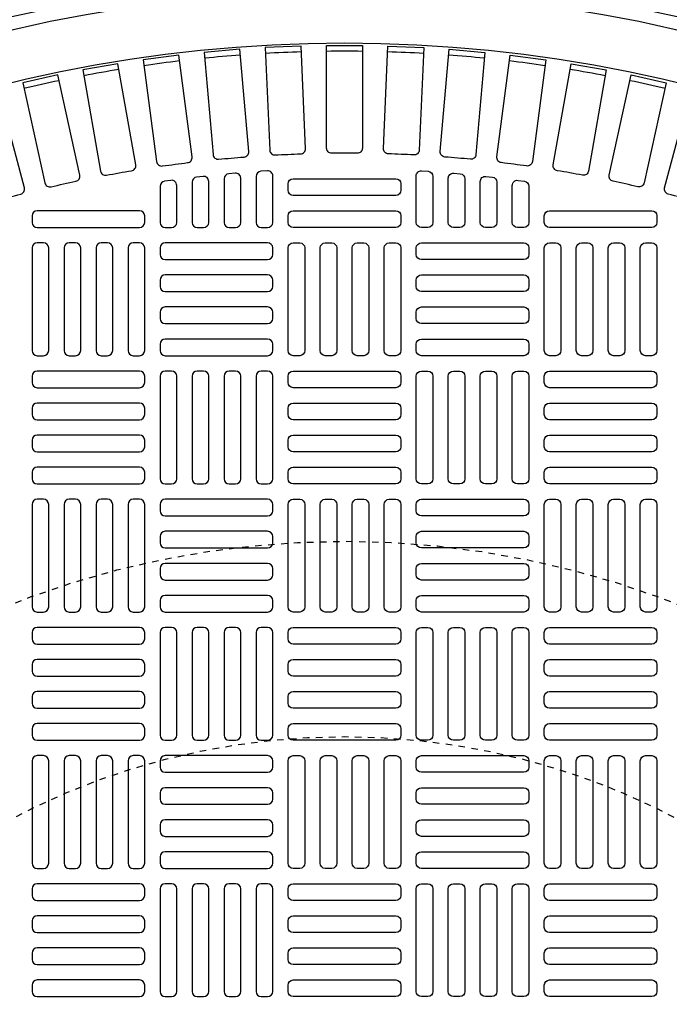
# Model space of a CAD drawing. Extents: x -169 to 6736, y -208 to 3022.
# Tile 629 of 656: x 5957 to 5967, y 1486 to 1501. Entities that reach past the tile are written whole.
import ezdxf

# ---------------------------------------------------------------- set-up
doc = ezdxf.new("R2010")
doc.units = 0
doc.header["$MEASUREMENT"] = 0
doc.linetypes.add('HIDDEN2', pattern=[0.28125, 0.1875, -0.09375])
doc.layers.get('DEFPOINTS').update_dxf_attribs({"linetype": 'CONTINUOUS'})
for name, color, linetype in [('TANK-MANHOLE-COVER-40', 2, 'CONTINUOUS'), ('TANK-MANHOLE-COVER-HATCH-40', 252, 'CONTINUOUS'), ('TANK-SLOPE', 3, 'CONTINUOUS')]:
    doc.layers.add(name, color=color, linetype=linetype)

msp = doc.modelspace()

# ---------------------------------------------------------------- linework, layer by layer
at = {"layer": 'DEFPOINTS', "color": 8, "linetype": 'HIDDEN2', "ltscale": 0.125}
msp.add_circle((5962.40346, 1479.01916), 14, dxfattribs=at)
msp.add_circle((5962.40346, 1479.01916), 14, dxfattribs=at)
at = {"layer": 'DEFPOINTS', "color": 8, "linetype": 'HIDDEN2', "ltscale": 0.5}
msp.add_circle((5962.40346, 1479.01916), 11, dxfattribs=at)
msp.add_circle((5962.40346, 1479.01916), 11, dxfattribs=at)
at = {"layer": 'TANK-MANHOLE-COVER-40', "color": 4, "linetype": 'Continuous'}
msp.add_circle((5962.40422, 1479.01916), 22.63902, dxfattribs=at)
at = {"layer": 'TANK-MANHOLE-COVER-40', "color": 1, "linetype": 'Continuous'}
msp.add_circle((5962.40422, 1479.01916), 22.44094, dxfattribs=at)
at = {"layer": 'TANK-MANHOLE-COVER-40', "color": 2, "linetype": 'Continuous'}
msp.add_circle((5962.40422, 1479.01916), 21.65354, dxfattribs=at)
at = {"layer": 'TANK-MANHOLE-COVER-HATCH-40', "linetype": 'Continuous'}
for points in [[(5960.46929, 1498.88578, -0.00491171), (5960.85995, 1498.91996, 0.41709369), (5960.9323, 1499.00533), (5960.79497, 1500.5751), (5960.24588, 1500.52706), (5960.38322, 1498.95729, 0.41709369), (5960.46929, 1498.88578)], [(5961.3377, 1498.95128, -0.00491171), (5961.72949, 1498.96838, 0.41709369), (5961.80549, 1499.05051), (5961.73675, 1500.62478), (5961.1861, 1500.60074), (5961.25483, 1499.02647, 0.41709369), (5961.3377, 1498.95128)], [(5962.6003, 1498.97883, 0.00491171), (5962.20815, 1498.97883, -0.41709369), (5962.12863, 1499.05756), (5962.12863, 1500.63333), (5962.67981, 1500.63333), (5962.67981, 1499.05756, -0.41709369), (5962.6003, 1498.97883)], [(5963.47074, 1498.95128, 0.00491171), (5963.07896, 1498.96838, -0.41709369), (5963.00296, 1499.05051), (5963.07169, 1500.62478), (5963.62235, 1500.60074), (5963.55361, 1499.02647, -0.41709369), (5963.47074, 1498.95128)], [(5964.33915, 1498.88578, 0.00491171), (5963.94849, 1498.91996, -0.41709369), (5963.87614, 1499.00533), (5964.01348, 1500.5751), (5964.56256, 1500.52706), (5964.42523, 1498.95729, -0.41709369), (5964.33915, 1498.88578)], [(5959.60456, 1498.78248, -0.00491171), (5959.99336, 1498.83366, 0.41709369), (5960.06192, 1498.9221), (5959.85624, 1500.48439), (5959.30978, 1500.41245), (5959.51545, 1498.85016, 0.41709369), (5959.60456, 1498.78248)], [(5965.20388, 1498.78248, 0.00491171), (5964.81508, 1498.83366, -0.41709369), (5964.74653, 1498.9221), (5964.95221, 1500.48439), (5965.49867, 1500.41245), (5965.29299, 1498.85016, -0.41709369), (5965.20388, 1498.78248)], [(5958.74517, 1498.64155, -0.00491171), (5959.13136, 1498.70964, 0.41709369), (5959.196, 1498.80099), (5958.92237, 1500.35282), (5958.37956, 1500.25711), (5958.65319, 1498.70528, 0.41709369), (5958.74517, 1498.64155)], [(5966.06328, 1498.64155, 0.00491171), (5965.67709, 1498.70964, -0.41709369), (5965.61245, 1498.80099), (5965.88608, 1500.35282), (5966.42889, 1500.25711), (5966.15526, 1498.70528, -0.41709369), (5966.06328, 1498.64155)], [(5957.89273, 1498.46326, -0.00491171), (5958.27559, 1498.54814, 0.41709369), (5958.33618, 1498.64222), (5957.99512, 1500.18064), (5957.457, 1500.06134), (5957.79806, 1498.52292, 0.41709369), (5957.89273, 1498.46326)], [(5966.91572, 1498.46326, 0.00491171), (5966.53286, 1498.54814, -0.41709369), (5966.47227, 1498.64222), (5966.81333, 1500.18064), (5967.35144, 1500.06134), (5967.01039, 1498.52292, -0.41709369), (5966.91572, 1498.46326)], [(5957.04889, 1498.24797, -0.00491171), (5957.42768, 1498.34947, 0.41709369), (5957.4841, 1498.4461), (5957.07626, 1499.96818), (5956.54386, 1499.82552), (5956.9517, 1498.30344, 0.41709369), (5957.04889, 1498.24797)], [(5967.75956, 1498.24797, 0.00491171), (5967.38077, 1498.34947, -0.41709369), (5967.32434, 1498.4461), (5967.73218, 1499.96818), (5968.26458, 1499.82552), (5967.85674, 1498.30344, -0.41709369), (5967.75956, 1498.24797)]]:
    msp.add_lwpolyline(points, format="xyb", dxfattribs=at)
for points in [[(5961.22312, 1497.83806, 0.41421356), (5961.30186, 1497.9168), (5961.30186, 1498.62893, 0.43261554), (5961.21821, 1498.70751), (5961.11978, 1498.70136, 0.39604796), (5961.04596, 1498.62277), (5961.04596, 1497.9168), (5961.04596, 1497.9168, 0.41421356), (5961.1247, 1497.83806), (5961.22312, 1497.83806)], [(5963.58533, 1497.83806, -0.41421356), (5963.50659, 1497.9168), (5963.50659, 1498.62893, -0.43261554), (5963.59024, 1498.70751), (5963.68866, 1498.70136, -0.39604796), (5963.76249, 1498.62277), (5963.76249, 1497.9168), (5963.76249, 1497.9168, -0.41421356), (5963.68375, 1497.83806), (5963.58533, 1497.83806)], [(5959.74674, 1497.83806, 0.41421356), (5959.82548, 1497.9168), (5959.82548, 1498.48387, 0.45513358), (5959.73594, 1498.56187), (5959.63751, 1498.54823, 0.37444426), (5959.56958, 1498.47024), (5959.56958, 1497.9168), (5959.56958, 1497.9168, 0.41421356), (5959.64832, 1497.83806), (5959.74674, 1497.83806)], [(5960.23887, 1497.83806, 0.41421356), (5960.31761, 1497.9168), (5960.31761, 1498.54475, 0.44756586), (5960.23003, 1498.62299), (5960.1316, 1498.61187, 0.38162971), (5960.0617, 1498.53363), (5960.0617, 1497.9168), (5960.0617, 1497.9168, 0.41421356), (5960.14044, 1497.83806), (5960.23887, 1497.83806)], [(5960.731, 1497.83806, 0.41421356), (5960.80974, 1497.9168), (5960.80974, 1498.59307, 0.44006189), (5960.72412, 1498.67151), (5960.62569, 1498.66288, 0.3888292), (5960.55383, 1498.58444), (5960.55383, 1497.9168), (5960.55383, 1497.9168, 0.41421356), (5960.63257, 1497.83806), (5960.731, 1497.83806)], [(5961.53808, 1498.50735, -0.41421356), (5961.61682, 1498.58609), (5963.19163, 1498.58609, -0.41421356), (5963.27037, 1498.50735), (5963.27037, 1498.40892, -0.41421356), (5963.19163, 1498.33018), (5961.61682, 1498.33018, -0.41421356), (5961.53808, 1498.40892)], [(5964.07745, 1497.83806, -0.41421356), (5963.99871, 1497.9168), (5963.99871, 1498.59307, -0.44006189), (5964.08433, 1498.67151), (5964.18275, 1498.66288, -0.3888292), (5964.25462, 1498.58444), (5964.25462, 1497.9168), (5964.25462, 1497.9168, -0.41421356), (5964.17588, 1497.83806), (5964.07745, 1497.83806)], [(5964.56958, 1497.83806, -0.41421356), (5964.49084, 1497.9168), (5964.49084, 1498.54475, -0.44756586), (5964.57842, 1498.62299), (5964.67684, 1498.61187, -0.38162971), (5964.74674, 1498.53363), (5964.74674, 1497.9168), (5964.74674, 1497.9168, -0.41421356), (5964.668, 1497.83806), (5964.56958, 1497.83806)], [(5965.0617, 1497.83806, -0.41421356), (5964.98296, 1497.9168), (5964.98296, 1498.48387, -0.45513358), (5965.07251, 1498.56187), (5965.17093, 1498.54823, -0.37444426), (5965.23887, 1498.47024), (5965.23887, 1497.9168), (5965.23887, 1497.9168, -0.41421356), (5965.16013, 1497.83806), (5965.0617, 1497.83806)], [(5959.33336, 1498.01522, 0.41421356), (5959.25462, 1498.09396), (5957.67981, 1498.09396, 0.41421356), (5957.60107, 1498.01522), (5957.60107, 1497.9168, 0.41421356), (5957.67981, 1497.83806), (5959.25462, 1497.83806, 0.41421356), (5959.33336, 1497.9168)], [(5961.53808, 1498.01522, -0.41421356), (5961.61682, 1498.09396), (5963.19163, 1498.09396, -0.41421356), (5963.27037, 1498.01522), (5963.27037, 1497.9168, -0.41421356), (5963.19163, 1497.83806), (5961.61682, 1497.83806, -0.41421356), (5961.53808, 1497.9168)], [(5965.47509, 1498.01522, -0.41421356), (5965.55383, 1498.09396), (5967.12863, 1498.09396, -0.41421356), (5967.20737, 1498.01522), (5967.20737, 1497.9168, -0.41421356), (5967.12863, 1497.83806), (5965.55383, 1497.83806, -0.41421356), (5965.47509, 1497.9168)]]:
    msp.add_lwpolyline(points, format="xyb", close=True, dxfattribs=at)
at = {"layer": 'TANK-MANHOLE-COVER-HATCH-40', "linetype": 'Continuous', "flags": 128}
for points in [[(5957.77824, 1495.86955, 0.41421356), (5957.85698, 1495.94829), (5957.85698, 1497.5231, 0.41421356), (5957.77824, 1497.60184), (5957.67981, 1497.60184, 0.41421356), (5957.60107, 1497.5231), (5957.60107, 1495.94829, 0.41421356), (5957.67981, 1495.86955)], [(5958.27037, 1495.86955, 0.41421356), (5958.34911, 1495.94829), (5958.34911, 1497.5231, 0.41421356), (5958.27037, 1497.60184), (5958.17194, 1497.60184, 0.41421356), (5958.0932, 1497.5231), (5958.0932, 1495.94829, 0.41421356), (5958.17194, 1495.86955)], [(5958.76249, 1495.86955, 0.41421356), (5958.84123, 1495.94829), (5958.84123, 1497.5231, 0.41421356), (5958.76249, 1497.60184), (5958.66407, 1497.60184, 0.41421356), (5958.58533, 1497.5231), (5958.58533, 1495.94829, 0.41421356), (5958.66407, 1495.86955)], [(5959.25462, 1495.86955, 0.41421356), (5959.33336, 1495.94829), (5959.33336, 1497.5231, 0.41421356), (5959.25462, 1497.60184), (5959.15619, 1497.60184, 0.41421356), (5959.07745, 1497.5231), (5959.07745, 1495.94829, 0.41421356), (5959.15619, 1495.86955)], [(5959.56958, 1497.42467, 0.41421356), (5959.64832, 1497.34593), (5961.22312, 1497.34593, 0.41421356), (5961.30186, 1497.42467), (5961.30186, 1497.5231, 0.41421356), (5961.22312, 1497.60184), (5959.64832, 1497.60184, 0.41421356), (5959.56958, 1497.5231)], [(5961.61682, 1495.86955, -0.41421356), (5961.53808, 1495.94829), (5961.53808, 1497.5231, -0.41421356), (5961.61682, 1497.60184), (5961.71525, 1497.60184, -0.41421356), (5961.79399, 1497.5231), (5961.79399, 1495.94829, -0.41421356), (5961.71525, 1495.86955)], [(5962.10895, 1495.86955, -0.41421356), (5962.03021, 1495.94829), (5962.03021, 1497.5231, -0.41421356), (5962.10895, 1497.60184), (5962.20737, 1497.60184, -0.41421356), (5962.28611, 1497.5231), (5962.28611, 1495.94829, -0.41421356), (5962.20737, 1495.86955)], [(5962.60107, 1495.86955, -0.41421356), (5962.52233, 1495.94829), (5962.52233, 1497.5231, -0.41421356), (5962.60107, 1497.60184), (5962.6995, 1497.60184, -0.41421356), (5962.77824, 1497.5231), (5962.77824, 1495.94829, -0.41421356), (5962.6995, 1495.86955)], [(5963.0932, 1495.86955, -0.41421356), (5963.01446, 1495.94829), (5963.01446, 1497.5231, -0.41421356), (5963.0932, 1497.60184), (5963.19163, 1497.60184, -0.41421356), (5963.27037, 1497.5231), (5963.27037, 1495.94829, -0.41421356), (5963.19163, 1495.86955)], [(5965.23887, 1497.42467, -0.41421356), (5965.16013, 1497.34593), (5963.58533, 1497.34593, -0.41421356), (5963.50659, 1497.42467), (5963.50659, 1497.5231, -0.41421356), (5963.58533, 1497.60184), (5965.16013, 1497.60184, -0.41421356), (5965.23887, 1497.5231)], [(5965.55383, 1495.86955, -0.41421356), (5965.47509, 1495.94829), (5965.47509, 1497.5231, -0.41421356), (5965.55383, 1497.60184), (5965.65226, 1497.60184, -0.41421356), (5965.731, 1497.5231), (5965.731, 1495.94829, -0.41421356), (5965.65226, 1495.86955)], [(5966.04596, 1495.86955, -0.41421356), (5965.96722, 1495.94829), (5965.96722, 1497.5231, -0.41421356), (5966.04596, 1497.60184), (5966.14438, 1497.60184, -0.41421356), (5966.22312, 1497.5231), (5966.22312, 1495.94829, -0.41421356), (5966.14438, 1495.86955)], [(5966.53808, 1495.86955, -0.41421356), (5966.45934, 1495.94829), (5966.45934, 1497.5231, -0.41421356), (5966.53808, 1497.60184), (5966.63651, 1497.60184, -0.41421356), (5966.71525, 1497.5231), (5966.71525, 1495.94829, -0.41421356), (5966.63651, 1495.86955)], [(5967.03021, 1495.86955, -0.41421356), (5966.95147, 1495.94829), (5966.95147, 1497.5231, -0.41421356), (5967.03021, 1497.60184), (5967.12863, 1497.60184, -0.41421356), (5967.20737, 1497.5231), (5967.20737, 1495.94829, -0.41421356), (5967.12863, 1495.86955)], [(5959.56958, 1496.93255, 0.41421356), (5959.64832, 1496.85381), (5961.22312, 1496.85381, 0.41421356), (5961.30186, 1496.93255), (5961.30186, 1497.03097, 0.41421356), (5961.22312, 1497.10971), (5959.64832, 1497.10971, 0.41421356), (5959.56958, 1497.03097)], [(5965.23887, 1496.93255, -0.41421356), (5965.16013, 1496.85381), (5963.58533, 1496.85381, -0.41421356), (5963.50659, 1496.93255), (5963.50659, 1497.03097, -0.41421356), (5963.58533, 1497.10971), (5965.16013, 1497.10971, -0.41421356), (5965.23887, 1497.03097)], [(5959.56958, 1496.44042, 0.41421356), (5959.64832, 1496.36168), (5961.22312, 1496.36168, 0.41421356), (5961.30186, 1496.44042), (5961.30186, 1496.53884, 0.41421356), (5961.22312, 1496.61758), (5959.64832, 1496.61758, 0.41421356), (5959.56958, 1496.53884)], [(5965.23887, 1496.44042, -0.41421356), (5965.16013, 1496.36168), (5963.58533, 1496.36168, -0.41421356), (5963.50659, 1496.44042), (5963.50659, 1496.53884, -0.41421356), (5963.58533, 1496.61758), (5965.16013, 1496.61758, -0.41421356), (5965.23887, 1496.53884)], [(5959.56958, 1495.94829, 0.41421356), (5959.64832, 1495.86955), (5961.22312, 1495.86955, 0.41421356), (5961.30186, 1495.94829), (5961.30186, 1496.04672, 0.41421356), (5961.22312, 1496.12546), (5959.64832, 1496.12546, 0.41421356), (5959.56958, 1496.04672)], [(5965.23887, 1495.94829, -0.41421356), (5965.16013, 1495.86955), (5963.58533, 1495.86955, -0.41421356), (5963.50659, 1495.94829), (5963.50659, 1496.04672, -0.41421356), (5963.58533, 1496.12546), (5965.16013, 1496.12546, -0.41421356), (5965.23887, 1496.04672)], [(5959.33336, 1495.55459, 0.41421356), (5959.25462, 1495.63333), (5957.67981, 1495.63333, 0.41421356), (5957.60107, 1495.55459), (5957.60107, 1495.45617, 0.41421356), (5957.67981, 1495.37743), (5959.25462, 1495.37743, 0.41421356), (5959.33336, 1495.45617)], [(5959.74674, 1493.90105, 0.41421356), (5959.82548, 1493.97979), (5959.82548, 1495.55459, 0.41421356), (5959.74674, 1495.63333), (5959.64832, 1495.63333, 0.41421356), (5959.56958, 1495.55459), (5959.56958, 1493.97979, 0.41421356), (5959.64832, 1493.90105)], [(5960.23887, 1493.90105, 0.41421356), (5960.31761, 1493.97979), (5960.31761, 1495.55459, 0.41421356), (5960.23887, 1495.63333), (5960.14044, 1495.63333, 0.41421356), (5960.0617, 1495.55459), (5960.0617, 1493.97979, 0.41421356), (5960.14044, 1493.90105)], [(5960.731, 1493.90105, 0.41421356), (5960.80974, 1493.97979), (5960.80974, 1495.55459, 0.41421356), (5960.731, 1495.63333), (5960.63257, 1495.63333, 0.41421356), (5960.55383, 1495.55459), (5960.55383, 1493.97979, 0.41421356), (5960.63257, 1493.90105)], [(5961.22312, 1493.90105, 0.41421356), (5961.30186, 1493.97979), (5961.30186, 1495.55459, 0.41421356), (5961.22312, 1495.63333), (5961.1247, 1495.63333, 0.41421356), (5961.04596, 1495.55459), (5961.04596, 1493.97979, 0.41421356), (5961.1247, 1493.90105)], [(5961.53808, 1495.55459, -0.41421356), (5961.61682, 1495.63333), (5963.19163, 1495.63333, -0.41421356), (5963.27037, 1495.55459), (5963.27037, 1495.45617, -0.41421356), (5963.19163, 1495.37743), (5961.61682, 1495.37743, -0.41421356), (5961.53808, 1495.45617)], [(5963.58533, 1493.90105, -0.41421356), (5963.50659, 1493.97979), (5963.50659, 1495.55459, -0.41421356), (5963.58533, 1495.63333), (5963.68375, 1495.63333, -0.41421356), (5963.76249, 1495.55459), (5963.76249, 1493.97979, -0.41421356), (5963.68375, 1493.90105)], [(5964.07745, 1493.90105, -0.41421356), (5963.99871, 1493.97979), (5963.99871, 1495.55459, -0.41421356), (5964.07745, 1495.63333), (5964.17588, 1495.63333, -0.41421356), (5964.25462, 1495.55459), (5964.25462, 1493.97979, -0.41421356), (5964.17588, 1493.90105)], [(5964.56958, 1493.90105, -0.41421356), (5964.49084, 1493.97979), (5964.49084, 1495.55459, -0.41421356), (5964.56958, 1495.63333), (5964.668, 1495.63333, -0.41421356), (5964.74674, 1495.55459), (5964.74674, 1493.97979, -0.41421356), (5964.668, 1493.90105)], [(5965.0617, 1493.90105, -0.41421356), (5964.98296, 1493.97979), (5964.98296, 1495.55459, -0.41421356), (5965.0617, 1495.63333), (5965.16013, 1495.63333, -0.41421356), (5965.23887, 1495.55459), (5965.23887, 1493.97979, -0.41421356), (5965.16013, 1493.90105)], [(5965.47509, 1495.55459, -0.41421356), (5965.55383, 1495.63333), (5967.12863, 1495.63333, -0.41421356), (5967.20737, 1495.55459), (5967.20737, 1495.45617, -0.41421356), (5967.12863, 1495.37743), (5965.55383, 1495.37743, -0.41421356), (5965.47509, 1495.45617)], [(5959.33336, 1495.06247, 0.41421356), (5959.25462, 1495.14121), (5957.67981, 1495.14121, 0.41421356), (5957.60107, 1495.06247), (5957.60107, 1494.96404, 0.41421356), (5957.67981, 1494.8853), (5959.25462, 1494.8853, 0.41421356), (5959.33336, 1494.96404)], [(5961.53808, 1495.06247, -0.41421356), (5961.61682, 1495.14121), (5963.19163, 1495.14121, -0.41421356), (5963.27037, 1495.06247), (5963.27037, 1494.96404, -0.41421356), (5963.19163, 1494.8853), (5961.61682, 1494.8853, -0.41421356), (5961.53808, 1494.96404)], [(5965.47509, 1495.06247, -0.41421356), (5965.55383, 1495.14121), (5967.12863, 1495.14121, -0.41421356), (5967.20737, 1495.06247), (5967.20737, 1494.96404, -0.41421356), (5967.12863, 1494.8853), (5965.55383, 1494.8853, -0.41421356), (5965.47509, 1494.96404)], [(5959.33336, 1494.57034, 0.41421356), (5959.25462, 1494.64908), (5957.67981, 1494.64908, 0.41421356), (5957.60107, 1494.57034), (5957.60107, 1494.47192, 0.41421356), (5957.67981, 1494.39318), (5959.25462, 1494.39318, 0.41421356), (5959.33336, 1494.47192)], [(5961.53808, 1494.57034, -0.41421356), (5961.61682, 1494.64908), (5963.19163, 1494.64908, -0.41421356), (5963.27037, 1494.57034), (5963.27037, 1494.47192, -0.41421356), (5963.19163, 1494.39318), (5961.61682, 1494.39318, -0.41421356), (5961.53808, 1494.47192)], [(5965.47509, 1494.57034, -0.41421356), (5965.55383, 1494.64908), (5967.12863, 1494.64908, -0.41421356), (5967.20737, 1494.57034), (5967.20737, 1494.47192, -0.41421356), (5967.12863, 1494.39318), (5965.55383, 1494.39318, -0.41421356), (5965.47509, 1494.47192)], [(5959.33336, 1494.07821, 0.41421356), (5959.25462, 1494.15695), (5957.67981, 1494.15695, 0.41421356), (5957.60107, 1494.07821), (5957.60107, 1493.97979, 0.41421356), (5957.67981, 1493.90105), (5959.25462, 1493.90105, 0.41421356), (5959.33336, 1493.97979)], [(5961.53808, 1494.07821, -0.41421356), (5961.61682, 1494.15695), (5963.19163, 1494.15695, -0.41421356), (5963.27037, 1494.07821), (5963.27037, 1493.97979, -0.41421356), (5963.19163, 1493.90105), (5961.61682, 1493.90105, -0.41421356), (5961.53808, 1493.97979)], [(5965.47509, 1494.07821, -0.41421356), (5965.55383, 1494.15695), (5967.12863, 1494.15695, -0.41421356), (5967.20737, 1494.07821), (5967.20737, 1493.97979, -0.41421356), (5967.12863, 1493.90105), (5965.55383, 1493.90105, -0.41421356), (5965.47509, 1493.97979)], [(5957.77824, 1491.93255, 0.41421356), (5957.85698, 1492.01129), (5957.85698, 1493.58609, 0.41421356), (5957.77824, 1493.66483), (5957.67981, 1493.66483, 0.41421356), (5957.60107, 1493.58609), (5957.60107, 1492.01129, 0.41421356), (5957.67981, 1491.93255)], [(5958.27037, 1491.93255, 0.41421356), (5958.34911, 1492.01129), (5958.34911, 1493.58609, 0.41421356), (5958.27037, 1493.66483), (5958.17194, 1493.66483, 0.41421356), (5958.0932, 1493.58609), (5958.0932, 1492.01129, 0.41421356), (5958.17194, 1491.93255)], [(5958.76249, 1491.93255, 0.41421356), (5958.84123, 1492.01129), (5958.84123, 1493.58609, 0.41421356), (5958.76249, 1493.66483), (5958.66407, 1493.66483, 0.41421356), (5958.58533, 1493.58609), (5958.58533, 1492.01129, 0.41421356), (5958.66407, 1491.93255)], [(5959.25462, 1491.93255, 0.41421356), (5959.33336, 1492.01129), (5959.33336, 1493.58609, 0.41421356), (5959.25462, 1493.66483), (5959.15619, 1493.66483, 0.41421356), (5959.07745, 1493.58609), (5959.07745, 1492.01129, 0.41421356), (5959.15619, 1491.93255)], [(5959.56958, 1493.48766, 0.41421356), (5959.64832, 1493.40892), (5961.22312, 1493.40892, 0.41421356), (5961.30186, 1493.48766), (5961.30186, 1493.58609, 0.41421356), (5961.22312, 1493.66483), (5959.64832, 1493.66483, 0.41421356), (5959.56958, 1493.58609)], [(5961.61682, 1491.93255, -0.41421356), (5961.53808, 1492.01129), (5961.53808, 1493.58609, -0.41421356), (5961.61682, 1493.66483), (5961.71525, 1493.66483, -0.41421356), (5961.79399, 1493.58609), (5961.79399, 1492.01129, -0.41421356), (5961.71525, 1491.93255)], [(5962.10895, 1491.93255, -0.41421356), (5962.03021, 1492.01129), (5962.03021, 1493.58609, -0.41421356), (5962.10895, 1493.66483), (5962.20737, 1493.66483, -0.41421356), (5962.28611, 1493.58609), (5962.28611, 1492.01129, -0.41421356), (5962.20737, 1491.93255)], [(5962.60107, 1491.93255, -0.41421356), (5962.52233, 1492.01129), (5962.52233, 1493.58609, -0.41421356), (5962.60107, 1493.66483), (5962.6995, 1493.66483, -0.41421356), (5962.77824, 1493.58609), (5962.77824, 1492.01129, -0.41421356), (5962.6995, 1491.93255)], [(5963.0932, 1491.93255, -0.41421356), (5963.01446, 1492.01129), (5963.01446, 1493.58609, -0.41421356), (5963.0932, 1493.66483), (5963.19163, 1493.66483, -0.41421356), (5963.27037, 1493.58609), (5963.27037, 1492.01129, -0.41421356), (5963.19163, 1491.93255)], [(5965.23887, 1493.48766, -0.41421356), (5965.16013, 1493.40892), (5963.58533, 1493.40892, -0.41421356), (5963.50659, 1493.48766), (5963.50659, 1493.58609, -0.41421356), (5963.58533, 1493.66483), (5965.16013, 1493.66483, -0.41421356), (5965.23887, 1493.58609)], [(5965.55383, 1491.93255, -0.41421356), (5965.47509, 1492.01129), (5965.47509, 1493.58609, -0.41421356), (5965.55383, 1493.66483), (5965.65226, 1493.66483, -0.41421356), (5965.731, 1493.58609), (5965.731, 1492.01129, -0.41421356), (5965.65226, 1491.93255)], [(5966.04596, 1491.93255, -0.41421356), (5965.96722, 1492.01129), (5965.96722, 1493.58609, -0.41421356), (5966.04596, 1493.66483), (5966.14438, 1493.66483, -0.41421356), (5966.22312, 1493.58609), (5966.22312, 1492.01129, -0.41421356), (5966.14438, 1491.93255)], [(5966.53808, 1491.93255, -0.41421356), (5966.45934, 1492.01129), (5966.45934, 1493.58609, -0.41421356), (5966.53808, 1493.66483), (5966.63651, 1493.66483, -0.41421356), (5966.71525, 1493.58609), (5966.71525, 1492.01129, -0.41421356), (5966.63651, 1491.93255)], [(5967.03021, 1491.93255, -0.41421356), (5966.95147, 1492.01129), (5966.95147, 1493.58609, -0.41421356), (5967.03021, 1493.66483), (5967.12863, 1493.66483, -0.41421356), (5967.20737, 1493.58609), (5967.20737, 1492.01129, -0.41421356), (5967.12863, 1491.93255)], [(5959.56958, 1492.99554, 0.41421356), (5959.64832, 1492.9168), (5961.22312, 1492.9168, 0.41421356), (5961.30186, 1492.99554), (5961.30186, 1493.09396, 0.41421356), (5961.22312, 1493.1727), (5959.64832, 1493.1727, 0.41421356), (5959.56958, 1493.09396)], [(5965.23887, 1492.99554, -0.41421356), (5965.16013, 1492.9168), (5963.58533, 1492.9168, -0.41421356), (5963.50659, 1492.99554), (5963.50659, 1493.09396, -0.41421356), (5963.58533, 1493.1727), (5965.16013, 1493.1727, -0.41421356), (5965.23887, 1493.09396)], [(5959.56958, 1492.50341, 0.41421356), (5959.64832, 1492.42467), (5961.22312, 1492.42467, 0.41421356), (5961.30186, 1492.50341), (5961.30186, 1492.60184, 0.41421356), (5961.22312, 1492.68058), (5959.64832, 1492.68058, 0.41421356), (5959.56958, 1492.60184)], [(5965.23887, 1492.50341, -0.41421356), (5965.16013, 1492.42467), (5963.58533, 1492.42467, -0.41421356), (5963.50659, 1492.50341), (5963.50659, 1492.60184, -0.41421356), (5963.58533, 1492.68058), (5965.16013, 1492.68058, -0.41421356), (5965.23887, 1492.60184)], [(5959.56958, 1492.01129, 0.41421356), (5959.64832, 1491.93255), (5961.22312, 1491.93255, 0.41421356), (5961.30186, 1492.01129), (5961.30186, 1492.10971, 0.41421356), (5961.22312, 1492.18845), (5959.64832, 1492.18845, 0.41421356), (5959.56958, 1492.10971)], [(5965.23887, 1492.01129, -0.41421356), (5965.16013, 1491.93255), (5963.58533, 1491.93255, -0.41421356), (5963.50659, 1492.01129), (5963.50659, 1492.10971, -0.41421356), (5963.58533, 1492.18845), (5965.16013, 1492.18845, -0.41421356), (5965.23887, 1492.10971)], [(5959.33336, 1491.61758, 0.41421356), (5959.25462, 1491.69632), (5957.67981, 1491.69632, 0.41421356), (5957.60107, 1491.61758), (5957.60107, 1491.51916, 0.41421356), (5957.67981, 1491.44042), (5959.25462, 1491.44042, 0.41421356), (5959.33336, 1491.51916)], [(5959.74674, 1489.96404, 0.41421356), (5959.82548, 1490.04278), (5959.82548, 1491.61758, 0.41421356), (5959.74674, 1491.69632), (5959.64832, 1491.69632, 0.41421356), (5959.56958, 1491.61758), (5959.56958, 1490.04278, 0.41421356), (5959.64832, 1489.96404)], [(5960.23887, 1489.96404, 0.41421356), (5960.31761, 1490.04278), (5960.31761, 1491.61758, 0.41421356), (5960.23887, 1491.69632), (5960.14044, 1491.69632, 0.41421356), (5960.0617, 1491.61758), (5960.0617, 1490.04278, 0.41421356), (5960.14044, 1489.96404)], [(5960.731, 1489.96404, 0.41421356), (5960.80974, 1490.04278), (5960.80974, 1491.61758, 0.41421356), (5960.731, 1491.69632), (5960.63257, 1491.69632, 0.41421356), (5960.55383, 1491.61758), (5960.55383, 1490.04278, 0.41421356), (5960.63257, 1489.96404)], [(5961.22312, 1489.96404, 0.41421356), (5961.30186, 1490.04278), (5961.30186, 1491.61758, 0.41421356), (5961.22312, 1491.69632), (5961.1247, 1491.69632, 0.41421356), (5961.04596, 1491.61758), (5961.04596, 1490.04278, 0.41421356), (5961.1247, 1489.96404)], [(5961.53808, 1491.61758, -0.41421356), (5961.61682, 1491.69632), (5963.19163, 1491.69632, -0.41421356), (5963.27037, 1491.61758), (5963.27037, 1491.51916, -0.41421356), (5963.19163, 1491.44042), (5961.61682, 1491.44042, -0.41421356), (5961.53808, 1491.51916)], [(5963.58533, 1489.96404, -0.41421356), (5963.50659, 1490.04278), (5963.50659, 1491.61758, -0.41421356), (5963.58533, 1491.69632), (5963.68375, 1491.69632, -0.41421356), (5963.76249, 1491.61758), (5963.76249, 1490.04278, -0.41421356), (5963.68375, 1489.96404)], [(5964.07745, 1489.96404, -0.41421356), (5963.99871, 1490.04278), (5963.99871, 1491.61758, -0.41421356), (5964.07745, 1491.69632), (5964.17588, 1491.69632, -0.41421356), (5964.25462, 1491.61758), (5964.25462, 1490.04278, -0.41421356), (5964.17588, 1489.96404)], [(5964.56958, 1489.96404, -0.41421356), (5964.49084, 1490.04278), (5964.49084, 1491.61758, -0.41421356), (5964.56958, 1491.69632), (5964.668, 1491.69632, -0.41421356), (5964.74674, 1491.61758), (5964.74674, 1490.04278, -0.41421356), (5964.668, 1489.96404)], [(5965.0617, 1489.96404, -0.41421356), (5964.98296, 1490.04278), (5964.98296, 1491.61758, -0.41421356), (5965.0617, 1491.69632), (5965.16013, 1491.69632, -0.41421356), (5965.23887, 1491.61758), (5965.23887, 1490.04278, -0.41421356), (5965.16013, 1489.96404)], [(5965.47509, 1491.61758, -0.41421356), (5965.55383, 1491.69632), (5967.12863, 1491.69632, -0.41421356), (5967.20737, 1491.61758), (5967.20737, 1491.51916, -0.41421356), (5967.12863, 1491.44042), (5965.55383, 1491.44042, -0.41421356), (5965.47509, 1491.51916)], [(5959.33336, 1491.12546, 0.41421356), (5959.25462, 1491.2042), (5957.67981, 1491.2042, 0.41421356), (5957.60107, 1491.12546), (5957.60107, 1491.02703, 0.41421356), (5957.67981, 1490.94829), (5959.25462, 1490.94829, 0.41421356), (5959.33336, 1491.02703)], [(5961.53808, 1491.12546, -0.41421356), (5961.61682, 1491.2042), (5963.19163, 1491.2042, -0.41421356), (5963.27037, 1491.12546), (5963.27037, 1491.02703, -0.41421356), (5963.19163, 1490.94829), (5961.61682, 1490.94829, -0.41421356), (5961.53808, 1491.02703)], [(5965.47509, 1491.12546, -0.41421356), (5965.55383, 1491.2042), (5967.12863, 1491.2042, -0.41421356), (5967.20737, 1491.12546), (5967.20737, 1491.02703, -0.41421356), (5967.12863, 1490.94829), (5965.55383, 1490.94829, -0.41421356), (5965.47509, 1491.02703)], [(5959.33336, 1490.63333, 0.41421356), (5959.25462, 1490.71207), (5957.67981, 1490.71207, 0.41421356), (5957.60107, 1490.63333), (5957.60107, 1490.53491, 0.41421356), (5957.67981, 1490.45617), (5959.25462, 1490.45617, 0.41421356), (5959.33336, 1490.53491)], [(5961.53808, 1490.63333, -0.41421356), (5961.61682, 1490.71207), (5963.19163, 1490.71207, -0.41421356), (5963.27037, 1490.63333), (5963.27037, 1490.53491, -0.41421356), (5963.19163, 1490.45617), (5961.61682, 1490.45617, -0.41421356), (5961.53808, 1490.53491)], [(5965.47509, 1490.63333, -0.41421356), (5965.55383, 1490.71207), (5967.12863, 1490.71207, -0.41421356), (5967.20737, 1490.63333), (5967.20737, 1490.53491, -0.41421356), (5967.12863, 1490.45617), (5965.55383, 1490.45617, -0.41421356), (5965.47509, 1490.53491)], [(5959.33336, 1490.14121, 0.41421356), (5959.25462, 1490.21995), (5957.67981, 1490.21995, 0.41421356), (5957.60107, 1490.14121), (5957.60107, 1490.04278, 0.41421356), (5957.67981, 1489.96404), (5959.25462, 1489.96404, 0.41421356), (5959.33336, 1490.04278)], [(5961.53808, 1490.14121, -0.41421356), (5961.61682, 1490.21995), (5963.19163, 1490.21995, -0.41421356), (5963.27037, 1490.14121), (5963.27037, 1490.04278, -0.41421356), (5963.19163, 1489.96404), (5961.61682, 1489.96404, -0.41421356), (5961.53808, 1490.04278)], [(5965.47509, 1490.14121, -0.41421356), (5965.55383, 1490.21995), (5967.12863, 1490.21995, -0.41421356), (5967.20737, 1490.14121), (5967.20737, 1490.04278, -0.41421356), (5967.12863, 1489.96404), (5965.55383, 1489.96404, -0.41421356), (5965.47509, 1490.04278)], [(5957.77824, 1487.99554, 0.41421356), (5957.85698, 1488.07428), (5957.85698, 1489.64908, 0.41421356), (5957.77824, 1489.72782), (5957.67981, 1489.72782, 0.41421356), (5957.60107, 1489.64908), (5957.60107, 1488.07428, 0.41421356), (5957.67981, 1487.99554)], [(5958.27037, 1487.99554, 0.41421356), (5958.34911, 1488.07428), (5958.34911, 1489.64908, 0.41421356), (5958.27037, 1489.72782), (5958.17194, 1489.72782, 0.41421356), (5958.0932, 1489.64908), (5958.0932, 1488.07428, 0.41421356), (5958.17194, 1487.99554)], [(5958.76249, 1487.99554, 0.41421356), (5958.84123, 1488.07428), (5958.84123, 1489.64908, 0.41421356), (5958.76249, 1489.72782), (5958.66407, 1489.72782, 0.41421356), (5958.58533, 1489.64908), (5958.58533, 1488.07428, 0.41421356), (5958.66407, 1487.99554)], [(5959.25462, 1487.99554, 0.41421356), (5959.33336, 1488.07428), (5959.33336, 1489.64908, 0.41421356), (5959.25462, 1489.72782), (5959.15619, 1489.72782, 0.41421356), (5959.07745, 1489.64908), (5959.07745, 1488.07428, 0.41421356), (5959.15619, 1487.99554)], [(5959.56958, 1489.55066, 0.41421356), (5959.64832, 1489.47192), (5961.22312, 1489.47192, 0.41421356), (5961.30186, 1489.55066), (5961.30186, 1489.64908, 0.41421356), (5961.22312, 1489.72782), (5959.64832, 1489.72782, 0.41421356), (5959.56958, 1489.64908)], [(5961.61682, 1487.99554, -0.41421356), (5961.53808, 1488.07428), (5961.53808, 1489.64908, -0.41421356), (5961.61682, 1489.72782), (5961.71525, 1489.72782, -0.41421356), (5961.79399, 1489.64908), (5961.79399, 1488.07428, -0.41421356), (5961.71525, 1487.99554)], [(5962.10895, 1487.99554, -0.41421356), (5962.03021, 1488.07428), (5962.03021, 1489.64908, -0.41421356), (5962.10895, 1489.72782), (5962.20737, 1489.72782, -0.41421356), (5962.28611, 1489.64908), (5962.28611, 1488.07428, -0.41421356), (5962.20737, 1487.99554)], [(5962.60107, 1487.99554, -0.41421356), (5962.52233, 1488.07428), (5962.52233, 1489.64908, -0.41421356), (5962.60107, 1489.72782), (5962.6995, 1489.72782, -0.41421356), (5962.77824, 1489.64908), (5962.77824, 1488.07428, -0.41421356), (5962.6995, 1487.99554)], [(5963.0932, 1487.99554, -0.41421356), (5963.01446, 1488.07428), (5963.01446, 1489.64908, -0.41421356), (5963.0932, 1489.72782), (5963.19163, 1489.72782, -0.41421356), (5963.27037, 1489.64908), (5963.27037, 1488.07428, -0.41421356), (5963.19163, 1487.99554)], [(5965.23887, 1489.55066, -0.41421356), (5965.16013, 1489.47192), (5963.58533, 1489.47192, -0.41421356), (5963.50659, 1489.55066), (5963.50659, 1489.64908, -0.41421356), (5963.58533, 1489.72782), (5965.16013, 1489.72782, -0.41421356), (5965.23887, 1489.64908)], [(5965.55383, 1487.99554, -0.41421356), (5965.47509, 1488.07428), (5965.47509, 1489.64908, -0.41421356), (5965.55383, 1489.72782), (5965.65226, 1489.72782, -0.41421356), (5965.731, 1489.64908), (5965.731, 1488.07428, -0.41421356), (5965.65226, 1487.99554)], [(5966.04596, 1487.99554, -0.41421356), (5965.96722, 1488.07428), (5965.96722, 1489.64908, -0.41421356), (5966.04596, 1489.72782), (5966.14438, 1489.72782, -0.41421356), (5966.22312, 1489.64908), (5966.22312, 1488.07428, -0.41421356), (5966.14438, 1487.99554)], [(5966.53808, 1487.99554, -0.41421356), (5966.45934, 1488.07428), (5966.45934, 1489.64908, -0.41421356), (5966.53808, 1489.72782), (5966.63651, 1489.72782, -0.41421356), (5966.71525, 1489.64908), (5966.71525, 1488.07428, -0.41421356), (5966.63651, 1487.99554)], [(5967.03021, 1487.99554, -0.41421356), (5966.95147, 1488.07428), (5966.95147, 1489.64908, -0.41421356), (5967.03021, 1489.72782), (5967.12863, 1489.72782, -0.41421356), (5967.20737, 1489.64908), (5967.20737, 1488.07428, -0.41421356), (5967.12863, 1487.99554)], [(5959.56958, 1489.05853, 0.41421356), (5959.64832, 1488.97979), (5961.22312, 1488.97979, 0.41421356), (5961.30186, 1489.05853), (5961.30186, 1489.15695, 0.41421356), (5961.22312, 1489.23569), (5959.64832, 1489.23569, 0.41421356), (5959.56958, 1489.15695)], [(5965.23887, 1489.05853, -0.41421356), (5965.16013, 1488.97979), (5963.58533, 1488.97979, -0.41421356), (5963.50659, 1489.05853), (5963.50659, 1489.15695, -0.41421356), (5963.58533, 1489.23569), (5965.16013, 1489.23569, -0.41421356), (5965.23887, 1489.15695)], [(5959.56958, 1488.5664, 0.41421356), (5959.64832, 1488.48766), (5961.22312, 1488.48766, 0.41421356), (5961.30186, 1488.5664), (5961.30186, 1488.66483, 0.41421356), (5961.22312, 1488.74357), (5959.64832, 1488.74357, 0.41421356), (5959.56958, 1488.66483)], [(5965.23887, 1488.5664, -0.41421356), (5965.16013, 1488.48766), (5963.58533, 1488.48766, -0.41421356), (5963.50659, 1488.5664), (5963.50659, 1488.66483, -0.41421356), (5963.58533, 1488.74357), (5965.16013, 1488.74357, -0.41421356), (5965.23887, 1488.66483)], [(5959.56958, 1488.07428, 0.41421356), (5959.64832, 1487.99554), (5961.22312, 1487.99554, 0.41421356), (5961.30186, 1488.07428), (5961.30186, 1488.1727, 0.41421356), (5961.22312, 1488.25144), (5959.64832, 1488.25144, 0.41421356), (5959.56958, 1488.1727)], [(5965.23887, 1488.07428, -0.41421356), (5965.16013, 1487.99554), (5963.58533, 1487.99554, -0.41421356), (5963.50659, 1488.07428), (5963.50659, 1488.1727, -0.41421356), (5963.58533, 1488.25144), (5965.16013, 1488.25144, -0.41421356), (5965.23887, 1488.1727)], [(5959.33336, 1487.68058, 0.41421356), (5959.25462, 1487.75932), (5957.67981, 1487.75932, 0.41421356), (5957.60107, 1487.68058), (5957.60107, 1487.58215, 0.41421356), (5957.67981, 1487.50341), (5959.25462, 1487.50341, 0.41421356), (5959.33336, 1487.58215)], [(5959.74674, 1486.02703, 0.41421356), (5959.82548, 1486.10577), (5959.82548, 1487.68058, 0.41421356), (5959.74674, 1487.75932), (5959.64832, 1487.75932, 0.41421356), (5959.56958, 1487.68058), (5959.56958, 1486.10577, 0.41421356), (5959.64832, 1486.02703)], [(5960.23887, 1486.02703, 0.41421356), (5960.31761, 1486.10577), (5960.31761, 1487.68058, 0.41421356), (5960.23887, 1487.75932), (5960.14044, 1487.75932, 0.41421356), (5960.0617, 1487.68058), (5960.0617, 1486.10577, 0.41421356), (5960.14044, 1486.02703)], [(5960.731, 1486.02703, 0.41421356), (5960.80974, 1486.10577), (5960.80974, 1487.68058, 0.41421356), (5960.731, 1487.75932), (5960.63257, 1487.75932, 0.41421356), (5960.55383, 1487.68058), (5960.55383, 1486.10577, 0.41421356), (5960.63257, 1486.02703)], [(5961.22312, 1486.02703, 0.41421356), (5961.30186, 1486.10577), (5961.30186, 1487.68058, 0.41421356), (5961.22312, 1487.75932), (5961.1247, 1487.75932, 0.41421356), (5961.04596, 1487.68058), (5961.04596, 1486.10577, 0.41421356), (5961.1247, 1486.02703)], [(5961.53808, 1487.68058, -0.41421356), (5961.61682, 1487.75932), (5963.19163, 1487.75932, -0.41421356), (5963.27037, 1487.68058), (5963.27037, 1487.58215, -0.41421356), (5963.19163, 1487.50341), (5961.61682, 1487.50341, -0.41421356), (5961.53808, 1487.58215)], [(5963.58533, 1486.02703, -0.41421356), (5963.50659, 1486.10577), (5963.50659, 1487.68058, -0.41421356), (5963.58533, 1487.75932), (5963.68375, 1487.75932, -0.41421356), (5963.76249, 1487.68058), (5963.76249, 1486.10577, -0.41421356), (5963.68375, 1486.02703)], [(5964.07745, 1486.02703, -0.41421356), (5963.99871, 1486.10577), (5963.99871, 1487.68058, -0.41421356), (5964.07745, 1487.75932), (5964.17588, 1487.75932, -0.41421356), (5964.25462, 1487.68058), (5964.25462, 1486.10577, -0.41421356), (5964.17588, 1486.02703)], [(5964.56958, 1486.02703, -0.41421356), (5964.49084, 1486.10577), (5964.49084, 1487.68058, -0.41421356), (5964.56958, 1487.75932), (5964.668, 1487.75932, -0.41421356), (5964.74674, 1487.68058), (5964.74674, 1486.10577, -0.41421356), (5964.668, 1486.02703)], [(5965.0617, 1486.02703, -0.41421356), (5964.98296, 1486.10577), (5964.98296, 1487.68058, -0.41421356), (5965.0617, 1487.75932), (5965.16013, 1487.75932, -0.41421356), (5965.23887, 1487.68058), (5965.23887, 1486.10577, -0.41421356), (5965.16013, 1486.02703)], [(5965.47509, 1487.68058, -0.41421356), (5965.55383, 1487.75932), (5967.12863, 1487.75932, -0.41421356), (5967.20737, 1487.68058), (5967.20737, 1487.58215, -0.41421356), (5967.12863, 1487.50341), (5965.55383, 1487.50341, -0.41421356), (5965.47509, 1487.58215)], [(5959.33336, 1487.18845, 0.41421356), (5959.25462, 1487.26719), (5957.67981, 1487.26719, 0.41421356), (5957.60107, 1487.18845), (5957.60107, 1487.09003, 0.41421356), (5957.67981, 1487.01129), (5959.25462, 1487.01129, 0.41421356), (5959.33336, 1487.09003)], [(5961.53808, 1487.18845, -0.41421356), (5961.61682, 1487.26719), (5963.19163, 1487.26719, -0.41421356), (5963.27037, 1487.18845), (5963.27037, 1487.09003, -0.41421356), (5963.19163, 1487.01129), (5961.61682, 1487.01129, -0.41421356), (5961.53808, 1487.09003)], [(5965.47509, 1487.18845, -0.41421356), (5965.55383, 1487.26719), (5967.12863, 1487.26719, -0.41421356), (5967.20737, 1487.18845), (5967.20737, 1487.09003, -0.41421356), (5967.12863, 1487.01129), (5965.55383, 1487.01129, -0.41421356), (5965.47509, 1487.09003)], [(5959.33336, 1486.69632, 0.41421356), (5959.25462, 1486.77506), (5957.67981, 1486.77506, 0.41421356), (5957.60107, 1486.69632), (5957.60107, 1486.5979, 0.41421356), (5957.67981, 1486.51916), (5959.25462, 1486.51916, 0.41421356), (5959.33336, 1486.5979)], [(5961.53808, 1486.69632, -0.41421356), (5961.61682, 1486.77506), (5963.19163, 1486.77506, -0.41421356), (5963.27037, 1486.69632), (5963.27037, 1486.5979, -0.41421356), (5963.19163, 1486.51916), (5961.61682, 1486.51916, -0.41421356), (5961.53808, 1486.5979)], [(5965.47509, 1486.69632, -0.41421356), (5965.55383, 1486.77506), (5967.12863, 1486.77506, -0.41421356), (5967.20737, 1486.69632), (5967.20737, 1486.5979, -0.41421356), (5967.12863, 1486.51916), (5965.55383, 1486.51916, -0.41421356), (5965.47509, 1486.5979)], [(5959.33336, 1486.2042, 0.41421356), (5959.25462, 1486.28294), (5957.67981, 1486.28294, 0.41421356), (5957.60107, 1486.2042), (5957.60107, 1486.10577, 0.41421356), (5957.67981, 1486.02703), (5959.25462, 1486.02703, 0.41421356), (5959.33336, 1486.10577)], [(5961.53808, 1486.2042, -0.41421356), (5961.61682, 1486.28294), (5963.19163, 1486.28294, -0.41421356), (5963.27037, 1486.2042), (5963.27037, 1486.10577, -0.41421356), (5963.19163, 1486.02703), (5961.61682, 1486.02703, -0.41421356), (5961.53808, 1486.10577)], [(5965.47509, 1486.2042, -0.41421356), (5965.55383, 1486.28294), (5967.12863, 1486.28294, -0.41421356), (5967.20737, 1486.2042), (5967.20737, 1486.10577, -0.41421356), (5967.12863, 1486.02703), (5965.55383, 1486.02703, -0.41421356), (5965.47509, 1486.10577)]]:
    msp.add_lwpolyline(points, format="xyb", close=True, dxfattribs=at)
at = {"layer": 'TANK-MANHOLE-COVER-HATCH-40', "linetype": 'Continuous'}
for start, end in [(91.766426, 93.233574), (89.266426, 90.733574), (86.766426, 88.233574), (96.766426, 98.233574), (94.266426, 95.733574), (84.266426, 85.733574), (81.766426, 83.233574), (99.266426, 100.733574), (79.266426, 80.733574), (101.766426, 103.233574), (76.766426, 78.233574)]:
    msp.add_arc((5962.40422, 1479.01916), 21.52559, start, end, dxfattribs=at)
at = {"layer": 'TANK-SLOPE'}
msp.add_lwpolyline([(5962.98856, 1444.38507), (6048.96407, 1445.83561, 0.9832619), (6048.96466, 1512.20116), (5962.98918, 1513.65324, 1.01702303)], format="xyb", close=True, dxfattribs=at)

doc.saveas('drawing.dxf')
